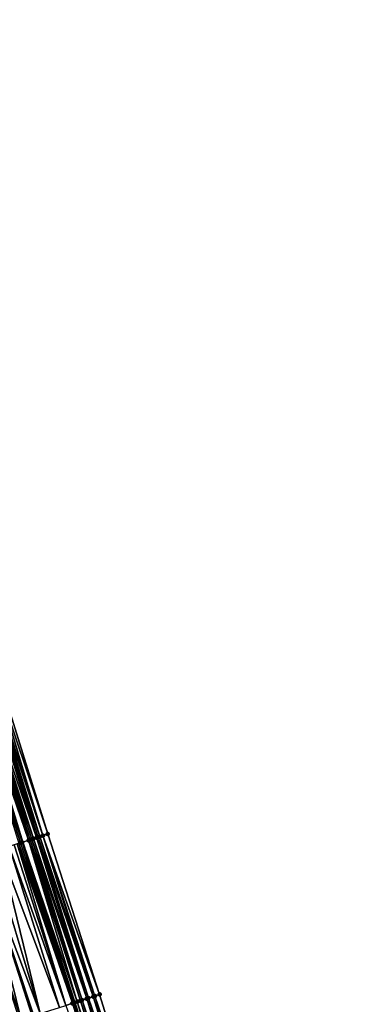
# Model space of a CAD drawing. Header units: feet. Extents: x 2004186 to 2014793, y 836912 to 864902.
# Tile 807 of 974: x 2004931 to 2004970, y 857826 to 857942. Entities that reach past the tile are written whole.
import ezdxf

# ---------------------------------------------------------------- set-up
doc = ezdxf.new("R2010")
doc.units = ezdxf.units.FT
doc.header["$LTSCALE"] = 100
doc.header["$MEASUREMENT"] = 0
for name, color, linetype, lineweight in [('EP_Travel Lane', 5, 'Continuous', 40), ('Road Shots', 4, 'Continuous', 200), ('Road X-Section', 30, 'Continuous', 13)]:
    doc.layers.add(name, color=color, linetype=linetype, lineweight=lineweight)
doc.layers.add('I-77 SB_MM21-27-Surface-Border', color=7, linetype='Continuous')
doc.layers.add('I-77 SB_MM21-27-Surface-TIN', color=7, linetype='Continuous')

msp = doc.modelspace()

# ---------------------------------------------------------------- linework, layer by layer
at = {"layer": 'EP_Travel Lane'}
msp.add_polyline3d([(2004968.091120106, 857730.6874260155, 458.3383063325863), (2004961.902400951, 857749.7057238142, 458.416206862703), (2004955.713677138, 857768.7240359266, 458.4884060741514), (2004949.524960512, 857787.7423259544, 458.5693999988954), (2004943.336226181, 857806.7606703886, 458.6287385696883), (2004937.147473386, 857825.7790715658, 458.6654655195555), (2004930.958716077, 857844.7974866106, 458.6966912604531), (2004924.769931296, 857863.8159860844, 458.6943065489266), (2004918.629486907, 857882.8363008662, 458.6859490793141), (2004912.503487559, 857901.8750106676, 458.6813898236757), (2004906.377486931, 857920.9137244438, 458.6804606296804), (2004900.251487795, 857939.9524335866, 458.6752691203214), (2004894.125489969, 857958.9911386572, 458.6660294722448), (2004887.999498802, 857978.0298230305, 458.6369202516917), (2004881.873520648, 857997.0684669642, 458.5691292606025), (2004875.747536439, 858016.1071297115, 458.5192208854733)], dxfattribs=at)
at = {"layer": 'I-77 SB_MM21-27-Surface-Border', "color": 3, "linetype": 'ByBlock', "lineweight": -2}
msp.add_polyline3d([(2004877.746383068, 858016.7509789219, 458.3539276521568), (2004882.547377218, 857997.2855358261, 458.5244382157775), (2004890.013520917, 857978.6785669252, 458.4760272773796), (2004896.527836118, 857959.7649671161, 458.4742251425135), (2004903.042151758, 857940.8513659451, 458.4711184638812), (2004909.366110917, 857921.8764099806, 458.4496553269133), (2004915.49970439, 857902.8401277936, 458.4376787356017), (2004921.633296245, 857883.80385063, 458.430288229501), (2004927.957836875, 857864.8476132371, 458.4442228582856), (2004933.921558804, 857845.7562884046, 458.46193773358), (2004940.075553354, 857826.7265779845, 458.4499784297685), (2004946.039244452, 857807.6353484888, 458.4297870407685), (2004952.19318902, 857788.6057926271, 458.3563315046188), (2004957.966566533, 857769.4530753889, 458.3153930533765), (2004963.549658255, 857750.2387844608, 458.2879301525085), (2004969.703604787, 857731.2092225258, 458.2168949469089)], dxfattribs=at)
at = {"layer": 'I-77 SB_MM21-27-Surface-TIN', "color": 128, "linetype": 'ByBlock', "lineweight": -2}
for points in [[(2004924.722998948, 857863.8007970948, 458.6984832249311), (2004924.53271147, 857863.739228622, 458.7098799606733), (2004930.877006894, 857844.7710452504, 458.7030048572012)], [(2004924.722998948, 857863.8007970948, 458.6984832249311), (2004930.877006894, 857844.7710452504, 458.7030048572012), (2004924.769931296, 857863.8159860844, 458.6943065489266)], [(2004924.913281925, 857863.862379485, 458.6815492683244), (2004924.769931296, 857863.8159860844, 458.6943065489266), (2004930.958716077, 857844.7974866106, 458.6966912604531)], [(2004930.877006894, 857844.7710452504, 458.7030048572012), (2004930.958716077, 857844.7974866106, 458.6966912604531), (2004924.769931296, 857863.8159860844, 458.6943065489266)], [(2004925.103569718, 857863.9239469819, 458.6705408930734), (2004924.913281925, 857863.862379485, 458.6815492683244), (2004930.958716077, 857844.7974866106, 458.6966912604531)], [(2004925.484139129, 857864.0471010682, 458.6409278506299), (2004925.103569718, 857863.9239469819, 458.6705408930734), (2004931.638146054, 857845.0173523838, 458.6441923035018)], [(2004925.103569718, 857863.9239469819, 458.6705408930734), (2004930.958716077, 857844.7974866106, 458.6966912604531), (2004931.638146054, 857845.0173523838, 458.6441923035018)], [(2004925.67442125, 857864.1086861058, 458.6229406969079), (2004925.484139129, 857864.0471010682, 458.6409278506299), (2004931.828427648, 857845.0789390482, 458.6255579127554)], [(2004925.484139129, 857864.0471010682, 458.6409278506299), (2004931.638146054, 857845.0173523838, 458.6441923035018), (2004931.828427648, 857845.0789390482, 458.6255579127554)], [(2004925.864697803, 857864.1702883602, 458.5981037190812), (2004925.67442125, 857864.1086861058, 458.6229406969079), (2004932.018705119, 857845.1405384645, 458.601850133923)], [(2004925.67442125, 857864.1086861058, 458.6229406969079), (2004931.828427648, 857845.0789390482, 458.6255579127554), (2004932.018705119, 857845.1405384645, 458.601850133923)], [(2004926.054978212, 857864.2318786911, 458.5780105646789), (2004925.864697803, 857864.1702883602, 458.5981037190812), (2004932.208984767, 857845.2021311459, 458.580821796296)], [(2004925.864697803, 857864.1702883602, 458.5981037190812), (2004932.018705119, 857845.1405384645, 458.601850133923), (2004932.208984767, 857845.2021311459, 458.580821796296)], [(2004926.625830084, 857864.4166167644, 458.5308284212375), (2004926.054978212, 857864.2318786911, 458.5780105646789), (2004932.589552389, 857845.3252907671, 458.5490067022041)], [(2004926.054978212, 857864.2318786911, 458.5780105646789), (2004932.208984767, 857845.2021311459, 458.580821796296), (2004932.589552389, 857845.3252907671, 458.5490067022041)], [(2004926.8161155, 857864.47819161, 458.5168962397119), (2004926.625830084, 857864.4166167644, 458.5308284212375), (2004932.970123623, 857845.4484392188, 458.5216355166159)], [(2004926.625830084, 857864.4166167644, 458.5308284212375), (2004932.779836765, 857845.3868688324, 458.53379356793), (2004932.970123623, 857845.4484392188, 458.5216355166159)], [(2004926.625830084, 857864.4166167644, 458.5308284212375), (2004932.589552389, 857845.3252907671, 458.5490067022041), (2004932.779836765, 857845.3868688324, 458.53379356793)], [(2004927.006402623, 857864.539761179, 458.505063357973), (2004926.8161155, 857864.47819161, 458.5168962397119), (2004932.970123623, 857845.4484392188, 458.5216355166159)], [(2004927.196696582, 857864.601309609, 458.501640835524), (2004927.006402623, 857864.539761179, 458.505063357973), (2004933.350705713, 857845.5715541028, 458.5076193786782)], [(2004927.006402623, 857864.539761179, 458.505063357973), (2004932.970123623, 857845.4484392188, 458.5216355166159), (2004933.350705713, 857845.5715541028, 458.5076193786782)], [(2004927.577265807, 857864.7244642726, 458.4717981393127), (2004927.196696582, 857864.601309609, 458.501640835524), (2004933.350705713, 857845.5715541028, 458.5076193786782)], [(2004927.957836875, 857864.8476132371, 458.4442228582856), (2004927.577265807, 857864.7244642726, 458.4717981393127), (2004933.921558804, 857845.7562884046, 458.46193773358)], [(2004927.577265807, 857864.7244642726, 458.4717981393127), (2004933.350705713, 857845.5715541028, 458.5076193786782), (2004933.921558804, 857845.7562884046, 458.46193773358)], [(2004924.53271147, 857863.739228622, 458.7098799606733), (2004930.686718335, 857844.7094801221, 458.7130709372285), (2004930.877006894, 857844.7710452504, 458.7030048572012)], [(2004924.53271147, 857863.739228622, 458.7098799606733), (2004930.496427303, 857844.6479226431, 458.7200937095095), (2004930.686718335, 857844.7094801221, 458.7130709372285)], [(2004932.018705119, 857845.1405384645, 458.601850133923), (2004931.828427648, 857845.0789390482, 458.6255579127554), (2004937.982412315, 857826.0492591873, 458.6014404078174)], [(2004932.208984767, 857845.2021311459, 458.580821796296), (2004932.018705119, 857845.1405384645, 458.601850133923), (2004938.55325948, 857826.2340118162, 458.5484671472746)], [(2004932.018705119, 857845.1405384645, 458.601850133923), (2004937.982412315, 857826.0492591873, 458.6014404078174), (2004938.55325948, 857826.2340118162, 458.5484671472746)], [(2004932.589552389, 857845.3252907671, 458.5490067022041), (2004932.208984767, 857845.2021311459, 458.580821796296), (2004938.55325948, 857826.2340118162, 458.5484671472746)], [(2004932.779836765, 857845.3868688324, 458.53379356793), (2004932.589552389, 857845.3252907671, 458.5490067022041), (2004938.743544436, 857826.2955880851, 458.5339687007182)], [(2004932.589552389, 857845.3252907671, 458.5490067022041), (2004938.55325948, 857826.2340118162, 458.5484671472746), (2004938.743544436, 857826.2955880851, 458.5339687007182)], [(2004932.970123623, 857845.4484392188, 458.5216355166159), (2004932.779836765, 857845.3868688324, 458.53379356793), (2004939.314409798, 857826.4802844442, 458.5033828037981)], [(2004932.779836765, 857845.3868688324, 458.53379356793), (2004938.743544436, 857826.2955880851, 458.5339687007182), (2004939.314409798, 857826.4802844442, 458.5033828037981)], [(2004933.350705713, 857845.5715541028, 458.5076193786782), (2004932.970123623, 857845.4484392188, 458.5216355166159), (2004939.314409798, 857826.4802844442, 458.5033828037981)], [(2004933.921558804, 857845.7562884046, 458.46193773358), (2004933.350705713, 857845.5715541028, 458.5076193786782), (2004940.075553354, 857826.7265779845, 458.4499784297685)], [(2004933.350705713, 857845.5715541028, 458.5076193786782), (2004939.504697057, 857826.5418535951, 458.491716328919), (2004940.075553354, 857826.7265779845, 458.4499784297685)], [(2004933.350705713, 857845.5715541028, 458.5076193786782), (2004939.314409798, 857826.4802844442, 458.5033828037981), (2004939.504697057, 857826.5418535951, 458.491716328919)], [(2004929.354670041, 857844.278611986, 458.7486168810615), (2004928.212903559, 857843.90932984, 458.7657966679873), (2004935.318359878, 857825.1873863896, 458.7268498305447)], [(2004929.92555122, 857844.4632594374, 458.7374893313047), (2004929.354670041, 857844.278611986, 458.7486168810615), (2004936.079533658, 857825.4335864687, 458.7106296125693)], [(2004929.354670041, 857844.278611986, 458.7486168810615), (2004935.318359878, 857825.1873863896, 458.7268498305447), (2004936.079533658, 857825.4335864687, 458.7106296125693)], [(2004930.306134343, 857844.5863711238, 458.7247454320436), (2004929.92555122, 857844.4632594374, 458.7374893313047), (2004936.079533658, 857825.4335864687, 458.7106296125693)], [(2004930.496427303, 857844.6479226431, 458.7200937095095), (2004930.306134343, 857844.5863711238, 458.7247454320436), (2004936.840702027, 857825.679803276, 458.6877539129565)], [(2004930.306134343, 857844.5863711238, 458.7247454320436), (2004936.079533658, 857825.4335864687, 458.7106296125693), (2004936.840702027, 857825.679803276, 458.6877539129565)], [(2004930.686718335, 857844.7094801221, 458.7130709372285), (2004930.496427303, 857844.6479226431, 458.7200937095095), (2004936.840702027, 857825.679803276, 458.6877539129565)], [(2004930.877006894, 857844.7710452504, 458.7030048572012), (2004930.686718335, 857844.7094801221, 458.7130709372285), (2004937.03098829, 857825.7413755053, 458.6748626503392)], [(2004930.686718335, 857844.7094801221, 458.7130709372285), (2004936.840702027, 857825.679803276, 458.6877539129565), (2004937.03098829, 857825.7413755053, 458.6748626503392)], [(2004930.877006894, 857844.7710452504, 458.7030048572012), (2004937.03098829, 857825.7413755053, 458.6748626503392), (2004930.958716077, 857844.7974866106, 458.6966912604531)], [(2004931.638146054, 857845.0173523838, 458.6441923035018), (2004930.958716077, 857844.7974866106, 458.6966912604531), (2004937.411556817, 857825.8645323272, 458.6441612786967)], [(2004937.03098829, 857825.7413755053, 458.6748626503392), (2004937.147473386, 857825.7790715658, 458.6654655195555), (2004930.958716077, 857844.7974866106, 458.6966912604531)], [(2004937.411556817, 857825.8645323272, 458.6441612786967), (2004930.958716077, 857844.7974866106, 458.6966912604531), (2004937.147473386, 857825.7790715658, 458.6654655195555)], [(2004931.828427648, 857845.0789390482, 458.6255579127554), (2004931.638146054, 857845.0173523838, 458.6441923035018), (2004937.982412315, 857826.0492591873, 458.6014404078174)], [(2004931.638146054, 857845.0173523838, 458.6441923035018), (2004937.792128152, 857825.9876804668, 458.6169141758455), (2004937.982412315, 857826.0492591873, 458.6014404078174)], [(2004931.638146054, 857845.0173523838, 458.6441923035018), (2004937.411556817, 857825.8645323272, 458.6441612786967), (2004937.792128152, 857825.9876804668, 458.6169141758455)], [(2004925.92937376, 857843.170755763, 458.8040493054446), (2004924.407019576, 857842.6783760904, 458.8283393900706), (2004930.751297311, 857823.7102474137, 458.7997034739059)], [(2004927.261433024, 857843.6015899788, 458.7819988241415), (2004925.92937376, 857843.170755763, 458.8040493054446), (2004933.034832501, 857824.4488048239, 458.7680818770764)], [(2004925.92937376, 857843.170755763, 458.8040493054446), (2004932.273655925, 857824.2026133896, 458.7808627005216), (2004933.034832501, 857824.4488048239, 458.7680818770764)], [(2004925.92937376, 857843.170755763, 458.8040493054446), (2004932.083359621, 857824.1410722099, 458.7814006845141), (2004932.273655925, 857824.2026133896, 458.7808627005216)], [(2004925.92937376, 857843.170755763, 458.8040493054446), (2004930.751297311, 857823.7102474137, 458.7997034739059), (2004932.083359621, 857824.1410722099, 458.7814006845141)], [(2004928.212903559, 857843.90932984, 458.7657966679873), (2004927.261433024, 857843.6015899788, 458.7819988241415), (2004933.034832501, 857824.4488048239, 458.7680818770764)], [(2004928.212903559, 857843.90932984, 458.7657966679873), (2004933.034832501, 857824.4488048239, 458.7680818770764), (2004935.318359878, 857825.1873863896, 458.7268498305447)], [(2004924.407019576, 857842.6783760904, 458.8283393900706), (2004930.561001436, 857823.6487049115, 458.8007676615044), (2004930.751297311, 857823.7102474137, 458.7997034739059)], [(2004939.314409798, 857826.4802844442, 458.5033828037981), (2004938.743544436, 857826.2955880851, 458.5339687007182), (2004945.278097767, 857807.3890646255, 458.479339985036)], [(2004939.504697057, 857826.5418535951, 458.491716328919), (2004939.314409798, 857826.4802844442, 458.5033828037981), (2004945.658672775, 857807.5122014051, 458.4566132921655)], [(2004939.314409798, 857826.4802844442, 458.5033828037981), (2004945.278097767, 857807.3890646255, 458.479339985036), (2004945.658672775, 857807.5122014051, 458.4566132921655)], [(2004940.075553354, 857826.7265779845, 458.4499784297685), (2004939.504697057, 857826.5418535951, 458.491716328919), (2004946.039244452, 857807.6353484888, 458.4297870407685)], [(2004939.504697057, 857826.5418535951, 458.491716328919), (2004945.658672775, 857807.5122014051, 458.4566132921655), (2004946.039244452, 857807.6353484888, 458.4297870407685)], [(2004936.840702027, 857825.679803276, 458.6877539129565), (2004936.079533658, 857825.4335864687, 458.7106296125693), (2004942.804384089, 857806.5886017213, 458.6564402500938)], [(2004937.03098829, 857825.7413755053, 458.6748626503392), (2004936.840702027, 857825.679803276, 458.6877539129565), (2004943.336226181, 857806.7606703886, 458.6287385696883)], [(2004936.840702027, 857825.679803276, 458.6877539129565), (2004942.804384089, 857806.5886017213, 458.6564402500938), (2004943.336226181, 857806.7606703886, 458.6287385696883)], [(2004937.03098829, 857825.7413755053, 458.6748626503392), (2004943.336226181, 857806.7606703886, 458.6287385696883), (2004937.147473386, 857825.7790715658, 458.6654655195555)], [(2004937.411556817, 857825.8645323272, 458.6441612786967), (2004937.147473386, 857825.7790715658, 458.6654655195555), (2004943.375250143, 857806.7732959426, 458.6267059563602)], [(2004943.375250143, 857806.7732959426, 458.6267059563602), (2004937.147473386, 857825.7790715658, 458.6654655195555), (2004943.336226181, 857806.7606703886, 458.6287385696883)], [(2004937.792128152, 857825.9876804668, 458.6169141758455), (2004937.411556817, 857825.8645323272, 458.6441612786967), (2004943.755821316, 857806.8964445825, 458.5992605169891)], [(2004937.411556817, 857825.8645323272, 458.6441612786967), (2004943.375250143, 857806.7732959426, 458.6267059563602), (2004943.755821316, 857806.8964445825, 458.5992605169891)], [(2004937.982412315, 857826.0492591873, 458.6014404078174), (2004937.792128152, 857825.9876804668, 458.6169141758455), (2004944.13638885, 857807.0196044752, 458.5673380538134)], [(2004937.792128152, 857825.9876804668, 458.6169141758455), (2004943.755821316, 857806.8964445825, 458.5992605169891), (2004944.13638885, 857807.0196044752, 458.5673380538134)], [(2004938.55325948, 857826.2340118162, 458.5484671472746), (2004937.982412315, 857826.0492591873, 458.6014404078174), (2004944.32667085, 857807.0811898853, 458.5492030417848)], [(2004937.982412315, 857826.0492591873, 458.6014404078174), (2004944.13638885, 857807.0196044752, 458.5673380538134), (2004944.32667085, 857807.0811898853, 458.5492030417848)], [(2004938.743544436, 857826.2955880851, 458.5339687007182), (2004938.55325948, 857826.2340118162, 458.5484671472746), (2004944.70723976, 857807.2043455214, 458.5189740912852)], [(2004938.55325948, 857826.2340118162, 458.5484671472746), (2004944.32667085, 857807.0811898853, 458.5492030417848), (2004944.70723976, 857807.2043455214, 458.5189740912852)], [(2004938.743544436, 857826.2955880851, 458.5339687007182), (2004944.70723976, 857807.2043455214, 458.5189740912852), (2004945.278097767, 857807.3890646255, 458.479339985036)]]:
    msp.add_3dface(points, dxfattribs=at)
at = {"layer": 'Road Shots', "lineweight": 100}
for p in [(2004932.018705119, 857845.1405384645, 458.601850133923), (2004932.208984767, 857845.2021311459, 458.580821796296), (2004932.589552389, 857845.3252907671, 458.5490067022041), (2004932.779836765, 857845.3868688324, 458.53379356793), (2004932.970123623, 857845.4484392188, 458.5216355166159), (2004933.350705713, 857845.5715541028, 458.5076193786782), (2004933.921558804, 857845.7562884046, 458.46193773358), (2004930.686718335, 857844.7094801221, 458.7130709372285), (2004930.877006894, 857844.7710452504, 458.7030048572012), (2004931.638146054, 857845.0173523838, 458.6441923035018), (2004931.828427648, 857845.0789390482, 458.6255579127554), (2004939.314409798, 857826.4802844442, 458.5033828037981), (2004939.504697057, 857826.5418535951, 458.491716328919), (2004940.075553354, 857826.7265779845, 458.4499784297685), (2004936.840702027, 857825.679803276, 458.6877539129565), (2004937.03098829, 857825.7413755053, 458.6748626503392), (2004937.411556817, 857825.8645323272, 458.6441612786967), (2004937.792128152, 857825.9876804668, 458.6169141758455), (2004937.982412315, 857826.0492591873, 458.6014404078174), (2004938.55325948, 857826.2340118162, 458.5484671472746), (2004938.743544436, 857826.2955880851, 458.5339687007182)]:
    msp.add_point(p, dxfattribs=at)
at = {"layer": 'Road X-Section', "extrusion": (-0.3076980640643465, 0.951480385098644, 0.002641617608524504), "elevation": 199310.3353890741, "flags": 128}
msp.add_lwpolyline([(-2171590.155210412, -67.9276457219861), (-2171590.955210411, -67.89139524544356), (-2171591.355210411, -67.87721319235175), (-2171591.555210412, -67.87102282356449), (-2171591.755210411, -67.86177008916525), (-2171592.155210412, -67.83460715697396), (-2171592.555210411, -67.81826572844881), (-2171592.755210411, -67.8122745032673), (-2171592.955210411, -67.8087983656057), (-2171593.355210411, -67.79162745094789), (-2171593.555210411, -67.7856534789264), (-2171593.755210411, -67.78342852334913), (-2171594.155210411, -67.76944032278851), (-2171594.555210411, -67.7635160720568), (-2171595.355210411, -67.75691762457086), (-2171596.755210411, -67.73392289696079), (-2171598.755210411, -67.69402990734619), (-2171599.955210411, -67.67174251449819), (-2171602.155210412, -67.64007819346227), (-2171603.755210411, -67.6142586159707), (-2171604.155210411, -67.6079881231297), (-2171605.155210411, -67.59964609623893), (-2171605.35521041, -67.59208935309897), (-2171605.555210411, -67.59073392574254), (-2171605.955210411, -67.59384481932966), (-2171608.955210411, -67.64967091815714), (-2171610.355210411, -67.6735882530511), (-2171611.955210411, -67.69787842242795), (-2171613.355210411, -67.71992898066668), (-2171614.355210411, -67.73613119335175), (-2171615.555210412, -67.75331104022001), (-2171616.155210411, -67.76443862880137), (-2171616.555210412, -67.7771825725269), (-2171616.755210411, -67.7818343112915), (-2171616.955210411, -67.78885710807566), (-2171617.155210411, -67.79892322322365), (-2171617.955210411, -67.85773598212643), (-2171618.155210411, -67.87637043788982), (-2171618.355210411, -67.90007829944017), (-2171618.555210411, -67.92110671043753), (-2171618.955210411, -67.95292191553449), (-2171619.155210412, -67.96813510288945), (-2171619.355210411, -67.98029319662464), (-2171619.755210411, -67.99430938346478), (-2171620.355210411, -68.03999118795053)], dxfattribs=at)
at = {"layer": 'Road X-Section', "extrusion": (-0.3076980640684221, 0.9514803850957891, 0.002641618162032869), "elevation": 199290.3353787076, "flags": 128}
msp.add_lwpolyline([(-2171590.155211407, -67.88670860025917), (-2171591.155211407, -67.85061617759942), (-2171592.355211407, -67.79585027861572), (-2171592.555211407, -67.79078042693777), (-2171592.755211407, -67.78865890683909), (-2171592.955211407, -67.78399047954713), (-2171593.355211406, -67.762866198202), (-2171593.555211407, -67.75601911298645), (-2171593.755211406, -67.75276786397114), (-2171594.155211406, -67.737661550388), (-2171594.555211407, -67.731527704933), (-2171594.955211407, -67.73059300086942), (-2171595.555211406, -67.72304707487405), (-2171597.955211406, -67.67596566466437), (-2171598.955211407, -67.65629674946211), (-2171599.555211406, -67.64401131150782), (-2171600.955211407, -67.62448557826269), (-2171601.755211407, -67.61349447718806), (-2171602.555211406, -67.60170216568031), (-2171604.355211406, -67.57984139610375), (-2171604.755211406, -67.57945797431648), (-2171605.155211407, -67.58387246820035), (-2171605.555211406, -67.57873189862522), (-2171606.155211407, -67.58338686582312), (-2171607.155211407, -67.60195108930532), (-2171607.755211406, -67.6114000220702), (-2171608.155211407, -67.61875199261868), (-2171609.555211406, -67.63710938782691), (-2171610.355211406, -67.64843782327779), (-2171610.555211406, -67.64950201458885), (-2171611.955211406, -67.66780486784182), (-2171612.155211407, -67.66834285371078), (-2171612.955211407, -67.68112372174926), (-2171615.355211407, -67.72235591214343), (-2171616.155211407, -67.73857618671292), (-2171616.955211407, -67.76145196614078), (-2171617.155211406, -67.77434327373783), (-2171617.555211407, -67.80504475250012), (-2171617.955211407, -67.83229195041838), (-2171618.155211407, -67.84776577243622), (-2171618.755211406, -67.90073921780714), (-2171618.955211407, -67.91523771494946), (-2171619.555211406, -67.94582371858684), (-2171619.755211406, -67.9574902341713), (-2171620.355211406, -67.99922827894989)], dxfattribs=at)

doc.saveas('drawing.dxf')
